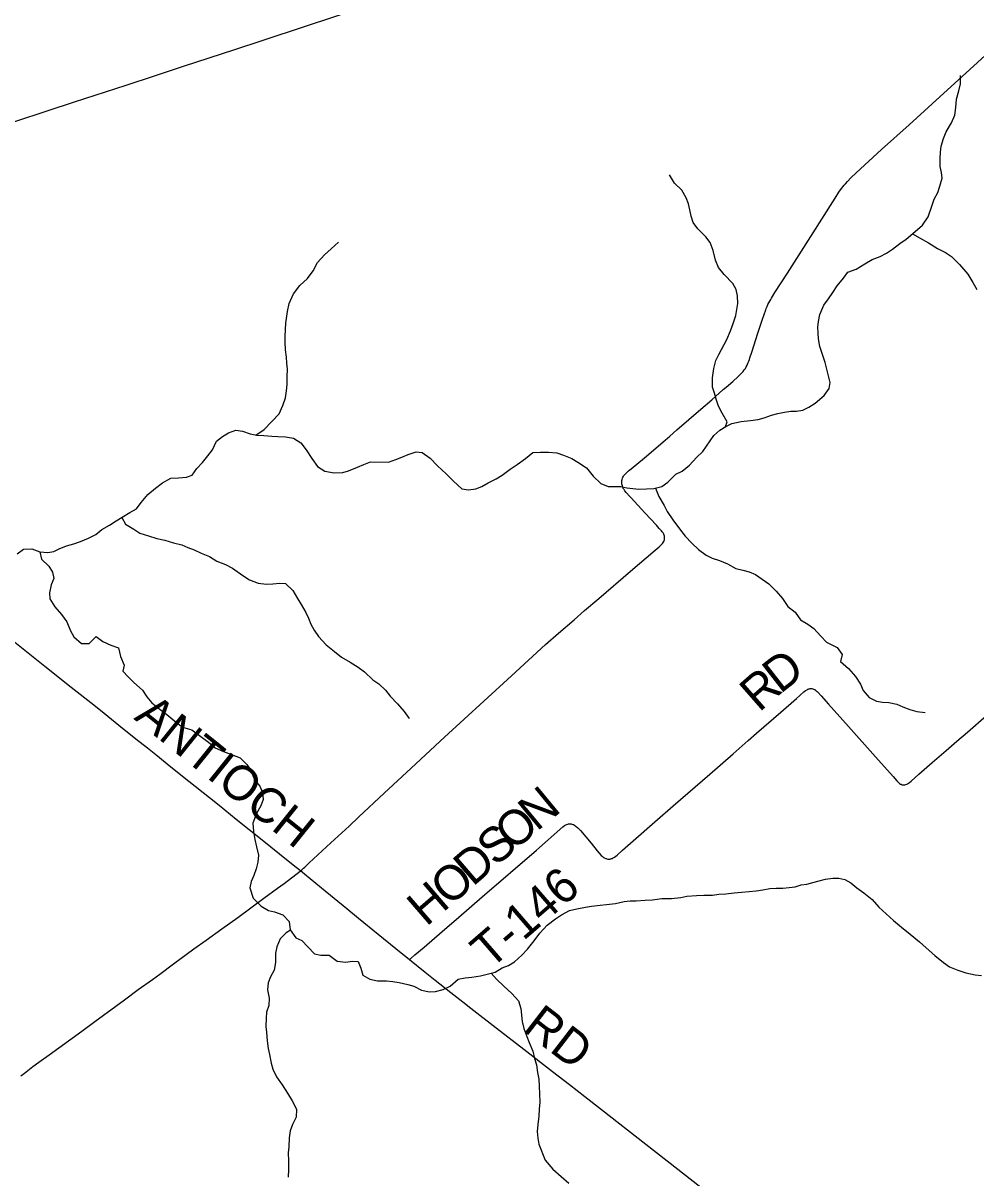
# Model space of a CAD drawing. Extents: x 0 to 34, y 0 to 22.
# Drawn here: x 25.964 to 27.52, y 16.977 to 18.863 of the extents above; entities that cross this region are included whole.
import ezdxf

# ---------------------------------------------------------------- set-up
doc = ezdxf.new("R2010")
doc.units = 0
for name, color, linetype in [('GM_X_County_Road', 7, 'Continuous'), ('GM_X_County_Road_Text', 7, 'Continuous'), ('GM_X_Major_River', 7, 'Continuous'), ('GM_X_Minor_River', 7, 'Continuous'), ('GM_X_Township_Road', 7, 'Continuous'), ('GM_X_Township_Road_Text', 7, 'Continuous')]:
    doc.layers.add(name, color=color, linetype=linetype)

msp = doc.modelspace()

# ---------------------------------------------------------------- linework, layer by layer
at = {"layer": 'GM_X_County_Road'}
for points in [[(26.4169, 17.478), (26.4051, 17.4874), (26.3828, 17.5052), (26.3543, 17.5283), (26.312, 17.562), (26.284, 17.5846), (26.2685, 17.5971), (26.2345, 17.6242), (26.2053, 17.6474), (26.1807, 17.6673), (26.1671, 17.6782), (26.1481, 17.6932), (26.1206, 17.7155), (26.0963, 17.7349), (26.0793, 17.7485), (26.0423, 17.7777), (25.9995, 17.8118), (25.9724, 17.8336), (25.9476, 17.8534)], [(26.5947, 17.3325), (26.5724, 17.3505), (26.5435, 17.3741), (26.5119, 17.4001), (26.4927, 17.416), (26.4514, 17.4499), (26.4235, 17.4727), (26.4169, 17.478)], [(27.0957, 16.9416), (27.0157, 17.0038), (26.9806, 17.0314), (26.9086, 17.0876), (26.8811, 17.109), (26.8562, 17.1285), (26.8286, 17.1498), (26.7816, 17.1864), (26.7364, 17.2214), (26.6952, 17.2535), (26.682, 17.2638), (26.6624, 17.2791), (26.637, 17.299), (26.6204, 17.312), (26.5947, 17.3325)]]:
    msp.add_lwpolyline(points, dxfattribs=at)
at = {"layer": 'GM_X_Major_River'}
msp.add_lwpolyline([(25.9542, 17.996), (25.9648, 18.0035), (25.9785, 18.0042), (25.9914, 17.9992)], dxfattribs=at)
at = {"layer": 'GM_X_Minor_River'}
for points in [[(27.1964, 18.2251), (27.2074, 18.2273), (27.2173, 18.2287), (27.2268, 18.2289), (27.2368, 18.2303), (27.2467, 18.2352), (27.2571, 18.2419), (27.2717, 18.2543), (27.2798, 18.266), (27.2818, 18.2754), (27.2789, 18.2865), (27.2764, 18.2975), (27.2735, 18.3082), (27.2694, 18.3212), (27.2647, 18.3345), (27.2629, 18.3467), (27.2623, 18.3562), (27.2616, 18.3657), (27.2625, 18.3752), (27.2649, 18.3869), (27.2716, 18.4021), (27.2789, 18.4122), (27.2859, 18.4228), (27.2932, 18.4333), (27.3033, 18.4458), (27.3103, 18.4559), (27.3244, 18.4607), (27.3382, 18.4693), (27.3501, 18.4764), (27.3635, 18.4812), (27.3734, 18.4868), (27.3834, 18.4931), (27.3957, 18.5025), (27.4056, 18.5096), (27.4203, 18.522), (27.4322, 18.5325), (27.4415, 18.5464), (27.4482, 18.565), (27.4517, 18.5748), (27.4576, 18.5857), (27.4607, 18.596), (27.4643, 18.6092), (27.4637, 18.6187), (27.4615, 18.6283), (27.4613, 18.6416), (27.4618, 18.6518), (27.463, 18.6613), (27.4666, 18.6742), (27.4709, 18.6848), (27.4799, 18.6995), (27.485, 18.7123), (27.487, 18.7248), (27.4879, 18.7385), (27.4919, 18.7518), (27.4947, 18.7635), (27.4945, 18.7768)], [(27.1107, 18.2037), (27.1133, 18.2116), (27.1054, 18.2253), (27.0995, 18.2372), (27.0958, 18.2486), (27.0929, 18.2582), (27.0896, 18.2681), (27.0894, 18.2833), (27.0919, 18.2984), (27.0951, 18.3113), (27.0998, 18.3215), (27.113, 18.3457), (27.1189, 18.3601), (27.1232, 18.3722), (27.1279, 18.385), (27.1312, 18.4048), (27.1306, 18.4169), (27.128, 18.4272), (27.1228, 18.4375), (27.1086, 18.4517), (27.0996, 18.4632), (27.0944, 18.4751), (27.0908, 18.4911), (27.086, 18.504), (27.0789, 18.5136), (27.0657, 18.5263), (27.0582, 18.537), (27.0549, 18.5473), (27.0524, 18.5576), (27.0502, 18.5675), (27.0465, 18.577), (27.0395, 18.5897), (27.0278, 18.6012), (27.0192, 18.6146)], [(26.3438, 18.1898), (26.3575, 18.1988), (26.3822, 18.2243), (26.388, 18.2379), (26.3927, 18.2508), (26.394, 18.2618), (26.3953, 18.2721), (26.3951, 18.285), (26.3956, 18.2971), (26.3946, 18.307), (26.3939, 18.3169), (26.3926, 18.3287), (26.3919, 18.3416), (26.3921, 18.3511), (26.3931, 18.3724), (26.3956, 18.3913), (26.3984, 18.4046), (26.4055, 18.4205), (26.4159, 18.434), (26.4282, 18.4453), (26.4375, 18.4581), (26.4445, 18.4713), (26.4561, 18.4841), (26.4672, 18.4939), (26.4791, 18.5047)], [(27.4162, 18.5185), (27.4289, 18.5112), (27.4425, 18.5039), (27.4568, 18.4946), (27.4701, 18.488), (27.4799, 18.4814), (27.493, 18.4683), (27.5065, 18.4526), (27.5147, 18.4388), (27.5211, 18.4274)], [(26.023, 18.0042), (26.0348, 18.0087), (26.0471, 18.0123), (26.0578, 18.016), (26.0708, 18.0215), (26.083, 18.0275), (26.0926, 18.0357), (26.1053, 18.0424), (26.116, 18.0495), (26.126, 18.0559), (26.1382, 18.0633), (26.1493, 18.0693), (26.1567, 18.0798), (26.1675, 18.0926), (26.1802, 18.1031), (26.1917, 18.1117), (26.2055, 18.1192), (26.2177, 18.1198), (26.2306, 18.1208), (26.2402, 18.1245), (26.2479, 18.135), (26.2572, 18.1452), (26.2657, 18.1557), (26.2734, 18.1659), (26.28, 18.1799), (26.2896, 18.1874), (26.2992, 18.1934), (26.3115, 18.1978), (26.3225, 18.1961), (26.3346, 18.1918), (26.3456, 18.1894), (26.357, 18.1889), (26.3703, 18.188), (26.3798, 18.1875), (26.3927, 18.187), (26.4053, 18.1846), (26.4177, 18.1768), (26.426, 18.1657), (26.4353, 18.1516), (26.4447, 18.1385), (26.4567, 18.1308), (26.4719, 18.1283), (26.486, 18.1286), (26.4955, 18.1311), (26.5101, 18.1374), (26.5204, 18.1419), (26.5315, 18.1459), (26.5608, 18.1456), (26.5726, 18.1496), (26.5822, 18.1537), (26.5929, 18.1581), (26.6059, 18.1626), (26.6154, 18.1613), (26.6286, 18.152), (26.6406, 18.1394), (26.6549, 18.1267), (26.6666, 18.1144), (26.6805, 18.1021), (26.6911, 18.1004), (26.7033, 18.1022), (26.7129, 18.1055), (26.7232, 18.1115), (26.7366, 18.1185), (26.7462, 18.1241), (26.7592, 18.1342), (26.7708, 18.1417), (26.7842, 18.1514), (26.7961, 18.1612), (26.809, 18.1618), (26.8216, 18.1617), (26.8353, 18.1607), (26.8466, 18.1568), (26.8599, 18.1517), (26.8697, 18.1455), (26.8837, 18.1363), (26.8949, 18.1225), (26.9073, 18.1106), (26.9191, 18.1059), (26.94, 18.1056), (26.9495, 18.1036), (26.9594, 18.1024), (26.9692, 18.1015), (26.9818, 18.1017), (26.994, 18.1024), (27.007, 18.1056), (27.0169, 18.1127), (27.0297, 18.1259), (27.04, 18.1307), (27.0519, 18.1405), (27.0635, 18.1529), (27.0739, 18.163), (27.0917, 18.189), (27.1017, 18.198), (27.1113, 18.204), (27.1212, 18.2088), (27.1365, 18.2121), (27.1517, 18.2134), (27.1643, 18.2152), (27.1738, 18.2177), (27.1861, 18.2222), (27.1964, 18.2251)], [(26.9966, 18.103), (27.0022, 18.0894), (27.0108, 18.0748), (27.0156, 18.0649), (27.0249, 18.0511), (27.0358, 18.0366), (27.0448, 18.0247), (27.0557, 18.0132), (27.067, 18.0028), (27.0794, 17.9935), (27.0893, 17.9889), (27.101, 17.9849), (27.1139, 17.9795), (27.1279, 17.9721), (27.1389, 17.9689), (27.1495, 17.9665), (27.1597, 17.9622), (27.1816, 17.9468), (27.1936, 17.9349), (27.2041, 17.923), (27.2127, 17.91), (27.2244, 17.9003), (27.2334, 17.8881), (27.2451, 17.8807), (27.2553, 17.8738), (27.2665, 17.8611), (27.2759, 17.8515), (27.2929, 17.8426), (27.3012, 17.8315), (27.2988, 17.8201), (27.3116, 17.8086), (27.3228, 17.7952), (27.3314, 17.7829), (27.3355, 17.7726), (27.3452, 17.7611), (27.3573, 17.7553), (27.3672, 17.7536), (27.3775, 17.7531), (27.3904, 17.7503), (27.4006, 17.746), (27.4119, 17.7414), (27.4233, 17.7382), (27.437, 17.7369)], [(26.125, 18.0553), (26.1315, 18.044), (26.1451, 18.0359), (26.1549, 18.0297), (26.1686, 18.025), (26.1826, 18.021), (26.1955, 18.0179), (26.2095, 18.0135), (26.2232, 18.0107), (26.233, 18.006), (26.2436, 18.0021), (26.255, 17.9971), (26.2682, 17.9912), (26.2803, 17.9839), (26.2943, 17.9784), (26.3061, 17.9726), (26.3226, 17.9602), (26.3336, 17.9536), (26.3476, 17.9478), (26.3613, 17.9461), (26.3716, 17.9467), (26.383, 17.9481), (26.3925, 17.9476), (26.4045, 17.9357), (26.412, 17.9227), (26.418, 17.9128), (26.4254, 17.9002), (26.4299, 17.8906), (26.4339, 17.8811), (26.4395, 17.8711), (26.4462, 17.8608), (26.4586, 17.847), (26.4726, 17.8362), (26.4839, 17.8273), (26.4979, 17.8188), (26.5111, 17.8107), (26.5212, 17.803), (26.5352, 17.7899), (26.545, 17.7833), (26.5555, 17.7733), (26.5634, 17.7634), (26.5754, 17.7511), (26.5863, 17.7384), (26.5945, 17.7269)], [(25.9914, 17.9992), (26.0045, 17.9979), (26.014, 17.9997), (26.023, 18.0042)], [(25.9914, 17.9992), (25.9943, 17.9871), (26.0063, 17.9759), (26.0119, 17.966), (26.0144, 17.9553), (26.0101, 17.9451), (26.0069, 17.9322), (26.0075, 17.9223), (26.0158, 17.9093), (26.0266, 17.8967), (26.0356, 17.8848), (26.0415, 17.8703), (26.0471, 17.86), (26.0592, 17.8496), (26.0721, 17.8491), (26.0833, 17.8607), (26.0942, 17.8526), (26.1071, 17.8464), (26.1196, 17.8424), (26.1232, 17.828), (26.1291, 17.8142), (26.1267, 17.8044), (26.1354, 17.7948), (26.1451, 17.7859), (26.1591, 17.7732), (26.1662, 17.7625), (26.1744, 17.7526), (26.188, 17.7418), (26.1989, 17.7333), (26.2087, 17.7252), (26.2245, 17.7129), (26.2397, 17.7085), (26.254, 17.6973), (26.2668, 17.6881), (26.2778, 17.6792), (26.291, 17.673), (26.3043, 17.6683), (26.3183, 17.6628), (26.3296, 17.652), (26.3355, 17.6425), (26.3426, 17.6264), (26.3504, 17.6165), (26.3549, 17.6058), (26.3559, 17.5944), (26.3523, 17.5845), (26.345, 17.5717), (26.3394, 17.5558), (26.3404, 17.5425), (26.3425, 17.5292), (26.3451, 17.5174), (26.3483, 17.5037), (26.3474, 17.4923), (26.3446, 17.4813), (26.3407, 17.4707), (26.3364, 17.4609), (26.3344, 17.4503), (26.3395, 17.4335), (26.3526, 17.4204), (26.3647, 17.4131), (26.3746, 17.4114), (26.3882, 17.4063), (26.3984, 17.3956), (26.4001, 17.3819), (26.4091, 17.3689), (26.4189, 17.3642), (26.4291, 17.3542), (26.4396, 17.3423), (26.4502, 17.3403), (26.4635, 17.3402), (26.4767, 17.3305), (26.4908, 17.3292), (26.5014, 17.3306), (26.5113, 17.3301), (26.5154, 17.3194), (26.5187, 17.3076), (26.53, 17.3014), (26.5429, 17.2982), (26.5574, 17.2985), (26.5676, 17.2972), (26.5779, 17.2956), (26.5923, 17.2924), (26.6022, 17.2896), (26.6146, 17.283), (26.6275, 17.2806), (26.6371, 17.2812), (26.6496, 17.2845), (26.6615, 17.2897), (26.6746, 17.3013), (26.686, 17.3035), (26.6967, 17.3045), (26.7108, 17.3066), (26.7219, 17.3091), (26.7348, 17.3128), (26.746, 17.3195), (26.7567, 17.3236), (26.7666, 17.3295), (26.7782, 17.3404), (26.7878, 17.3502), (26.7982, 17.3638), (26.8075, 17.3762), (26.8198, 17.3893)], [(26.8198, 17.3893), (26.8333, 17.3995), (26.8429, 17.4062), (26.8559, 17.4133), (26.8681, 17.4162), (26.8822, 17.4187), (26.8921, 17.4204), (26.9062, 17.4222), (26.9165, 17.4232), (26.9314, 17.4249), (26.9455, 17.4282), (26.955, 17.4289), (26.9649, 17.4291), (26.9798, 17.4301), (26.9916, 17.4307), (27.0068, 17.4328), (27.0228, 17.433), (27.038, 17.4348), (27.0476, 17.4366), (27.0632, 17.4379), (27.0754, 17.4382), (27.0898, 17.4384), (27.1001, 17.4398), (27.1115, 17.4408), (27.1249, 17.4422), (27.1371, 17.4435), (27.1496, 17.4442), (27.1611, 17.4456), (27.1717, 17.4473), (27.1832, 17.4491), (27.1934, 17.4498), (27.2045, 17.4496), (27.2148, 17.451), (27.2243, 17.4521), (27.2342, 17.455), (27.2437, 17.4564), (27.2613, 17.4612), (27.2739, 17.4644), (27.2861, 17.4662), (27.2956, 17.4661), (27.3055, 17.4641), (27.3153, 17.4583), (27.3251, 17.4506), (27.3364, 17.4421), (27.3504, 17.4313), (27.3612, 17.4186), (27.3729, 17.4079), (27.3853, 17.3971), (27.3981, 17.3863), (27.4125, 17.3748), (27.4275, 17.3621), (27.4384, 17.3521), (27.4524, 17.3397), (27.4667, 17.3282), (27.4765, 17.3212), (27.4901, 17.3158), (27.5034, 17.3114), (27.5186, 17.3082), (27.5288, 17.307)], [(26.4006, 17.3812), (26.3936, 17.3767), (26.3839, 17.3673), (26.3781, 17.354), (26.376, 17.3434), (26.3763, 17.3286), (26.3742, 17.3161), (26.368, 17.3051), (26.3644, 17.2953), (26.3631, 17.2835), (26.3657, 17.2702), (26.3651, 17.2584), (26.3616, 17.2475), (26.3607, 17.2376), (26.3601, 17.2239), (26.3612, 17.2144), (26.3625, 17.2007), (26.3643, 17.1882), (26.3664, 17.1783), (26.3693, 17.1642), (26.3719, 17.1543), (26.3778, 17.1417), (26.3868, 17.1287), (26.3957, 17.1149), (26.4032, 17.1023), (26.4103, 17.0889), (26.4101, 17.076), (26.4039, 17.0639), (26.4003, 17.0533), (26.3983, 17.0423), (26.3977, 17.0275), (26.3968, 17.0176), (26.3971, 17.0043), (26.3976, 16.9906), (26.3967, 16.9781)], [(26.7283, 17.311), (26.737, 17.301), (26.749, 17.2898), (26.7618, 17.2779), (26.7731, 17.266), (26.7767, 17.2531), (26.7788, 17.2318), (26.7813, 17.2207), (26.7865, 17.2077), (26.7901, 17.1975), (26.7961, 17.1837), (26.799, 17.1719), (26.8022, 17.1612), (26.804, 17.149), (26.8058, 17.138), (26.8064, 17.1262), (26.8076, 17.1004), (26.8067, 17.089), (26.8062, 17.0776), (26.8045, 17.0636), (26.8036, 17.0526), (26.8042, 17.0415), (26.806, 17.0316), (26.8163, 17.0057), (26.8291, 16.9911), (26.8426, 16.9788), (26.8551, 16.968)]]:
    msp.add_lwpolyline(points, dxfattribs=at)
at = {"layer": 'GM_X_Township_Road'}
for points in [[(25.9508, 18.7018), (26.0033, 18.7193), (26.0482, 18.7339), (26.1321, 18.7612), (26.1787, 18.7766), (26.2259, 18.7921), (26.3098, 18.8196), (26.3541, 18.834), (26.4249, 18.8574), (26.5158, 18.8873)], [(26.4169, 17.478), (26.4192, 17.4799), (26.422, 17.4823), (26.4241, 17.4842), (26.4311, 17.4909), (26.4384, 17.4977), (26.4665, 17.5239), (26.4963, 17.5513), (26.5117, 17.5657), (26.5534, 17.6048), (26.5975, 17.6459), (26.6523, 17.6965), (26.7163, 17.7554), (26.7612, 17.7966), (26.8171, 17.8477), (26.8382, 17.866), (26.8636, 17.888), (26.8808, 17.9031), (26.9038, 17.9231), (26.9557, 17.9676), (26.996, 18.0017), (27.0023, 18.007), (27.0063, 18.0111), (27.008, 18.0128), (27.0092, 18.0145), (27.0101, 18.0162), (27.0107, 18.0178), (27.0111, 18.0194), (27.0113, 18.0207), (27.0113, 18.0224), (27.0112, 18.0246), (27.0106, 18.0264), (27.0101, 18.0277), (27.0088, 18.0299), (27.0076, 18.0316), (27.0061, 18.0335), (27.0027, 18.0373), (26.9981, 18.0424), (26.9791, 18.0629), (26.9566, 18.087), (26.954, 18.0897), (26.9487, 18.0957), (26.9465, 18.0986), (26.9452, 18.1008), (26.944, 18.1027), (26.9431, 18.1049), (26.9425, 18.1066), (26.9418, 18.1096), (26.9415, 18.1125), (26.9416, 18.1141), (26.9416, 18.1154), (26.9419, 18.1174), (26.9424, 18.1194), (26.9432, 18.1211), (26.9441, 18.1225), (26.9451, 18.1239), (26.9485, 18.1275), (26.9527, 18.1311), (26.957, 18.1346), (26.9784, 18.1526), (27.0125, 18.1815), (27.02, 18.1881), (27.0316, 18.1984), (27.0706, 18.2321), (27.0886, 18.2475), (27.1072, 18.2639), (27.1119, 18.268), (27.1227, 18.2774), (27.1315, 18.2853), (27.1336, 18.2874), (27.1352, 18.289), (27.1381, 18.292), (27.1398, 18.2938), (27.1415, 18.2961), (27.1433, 18.2987), (27.1447, 18.3012), (27.146, 18.3038), (27.147, 18.3058), (27.1479, 18.308), (27.1488, 18.3103), (27.1498, 18.3131), (27.1508, 18.3157), (27.1539, 18.3251), (27.1637, 18.3559), (27.1711, 18.379), (27.1764, 18.3942), (27.1774, 18.3967), (27.1787, 18.3999), (27.1801, 18.4027), (27.1817, 18.4057), (27.1831, 18.4084), (27.1847, 18.4114), (27.1859, 18.4132), (27.1916, 18.4225), (27.2122, 18.4543), (27.2504, 18.5139), (27.29, 18.5764), (27.2961, 18.5863), (27.2984, 18.5901), (27.3005, 18.5931), (27.3023, 18.5953), (27.3045, 18.5979), (27.3066, 18.6002), (27.3099, 18.6038), (27.3155, 18.6096), (27.3244, 18.6182), (27.3657, 18.6559), (27.4105, 18.6962), (27.4605, 18.7419), (27.5098, 18.7865), (27.535, 18.8096)], [(26.5947, 17.3325), (26.5976, 17.3353), (26.6036, 17.3407), (26.6186, 17.3537), (26.6484, 17.3792), (26.6757, 17.4027), (26.7137, 17.4357), (26.8021, 17.5121), (26.8453, 17.5497), (26.8481, 17.5519), (26.8493, 17.5527), (26.8504, 17.5533), (26.8517, 17.5539), (26.8535, 17.5545), (26.8545, 17.5546), (26.8564, 17.5547), (26.8575, 17.5547), (26.8587, 17.5546), (26.8599, 17.5544), (26.8618, 17.5539), (26.8628, 17.5535), (26.8644, 17.5526), (26.8655, 17.5518), (26.867, 17.5506), (26.8695, 17.5483), (26.8739, 17.5439), (26.8916, 17.5231), (26.9015, 17.511), (26.9079, 17.5034), (26.9095, 17.5018), (26.9107, 17.5007), (26.9116, 17.5), (26.913, 17.4992), (26.9139, 17.4987), (26.9152, 17.4982), (26.9159, 17.498), (26.9171, 17.4977), (26.9185, 17.4974), (26.9203, 17.4973), (26.9218, 17.4973), (26.923, 17.4975), (26.9238, 17.4977), (26.9248, 17.498), (26.9261, 17.4985), (26.9267, 17.4987), (26.9275, 17.4992), (26.9283, 17.4997), (26.9296, 17.5005), (26.9319, 17.5021), (26.934, 17.5038), (26.9429, 17.5117), (26.9601, 17.527), (26.9956, 17.5582), (27.0255, 17.5843), (27.0851, 17.6361), (27.1231, 17.6691), (27.1478, 17.6908), (27.1614, 17.7027), (27.2013, 17.7372), (27.2265, 17.7594), (27.2387, 17.7702), (27.2416, 17.7725), (27.2439, 17.7739), (27.2451, 17.7746), (27.2458, 17.7749), (27.2468, 17.7752), (27.2479, 17.7755), (27.2488, 17.7756), (27.2498, 17.7757), (27.2512, 17.7757), (27.252, 17.7756), (27.2533, 17.7753), (27.2546, 17.7749), (27.2556, 17.7745), (27.2567, 17.774), (27.2576, 17.7734), (27.259, 17.7723), (27.2603, 17.771), (27.2622, 17.7691), (27.2669, 17.7641), (27.2788, 17.7505), (27.3114, 17.7139), (27.3559, 17.6644), (27.3843, 17.6323), (27.3903, 17.6253), (27.3923, 17.6232), (27.3948, 17.6208), (27.3963, 17.6199), (27.3975, 17.6194), (27.3992, 17.6188), (27.4007, 17.6186), (27.4023, 17.6185), (27.4037, 17.6187), (27.4053, 17.6191), (27.4069, 17.6197), (27.408, 17.6202), (27.4095, 17.6212), (27.4112, 17.6224), (27.4137, 17.6245), (27.4266, 17.6361), (27.448, 17.6549), (27.4712, 17.6747), (27.4886, 17.6898), (27.506, 17.7048), (27.537, 17.7316)], [(25.9601, 17.1433), (25.9663, 17.1476), (25.98, 17.1584), (25.9899, 17.1658), (26.0065, 17.1778), (26.0599, 17.2165), (26.0814, 17.2323), (26.1296, 17.2675), (26.152, 17.2842), (26.1752, 17.3009), (26.1873, 17.3096), (26.2098, 17.3263), (26.2427, 17.3507), (26.263, 17.3651), (26.2886, 17.3836), (26.3144, 17.402), (26.3569, 17.4334), (26.3795, 17.4498), (26.3901, 17.4575), (26.4163, 17.4775), (26.4169, 17.478)]]:
    msp.add_lwpolyline(points, dxfattribs=at)

# ---------------------------------------------------------------- texts
at = {"layer": 'GM_X_County_Road_Text'}
for s, rotation, p in [('ANTIOCH', 321.1994, (26.1436, 17.7265)), ('RD', 322.3457, (26.7781, 17.218))]:
    msp.add_text(s, height=0.05682, rotation=rotation, dxfattribs=at).set_placement(p)
at = {"layer": 'GM_X_Township_Road_Text'}
for s, height, rotation, p in [('D', 0.0568, 37.997, (27.2001, 17.7662)), ('R', 0.0568, 41.2024, (27.1657, 17.736)), ('N', 0.0568, 39.5285, (26.8026, 17.5415)), ('O', 0.0568, 40.7744, (26.7649, 17.509)), ('S', 0.0568, 40.7832, (26.7359, 17.484)), ('D', 0.0568, 40.7846, (26.6981, 17.4513)), ('O', 0.0568, 40.7846, (26.6602, 17.4187)), ('T-146', 0.05682, 40.8428, (26.7264, 17.3159)), ('H', 0.0568, 40.7846, (26.6223, 17.386))]:
    msp.add_text(s, height=height, rotation=rotation, dxfattribs=at).set_placement(p)

doc.saveas('drawing.dxf')
